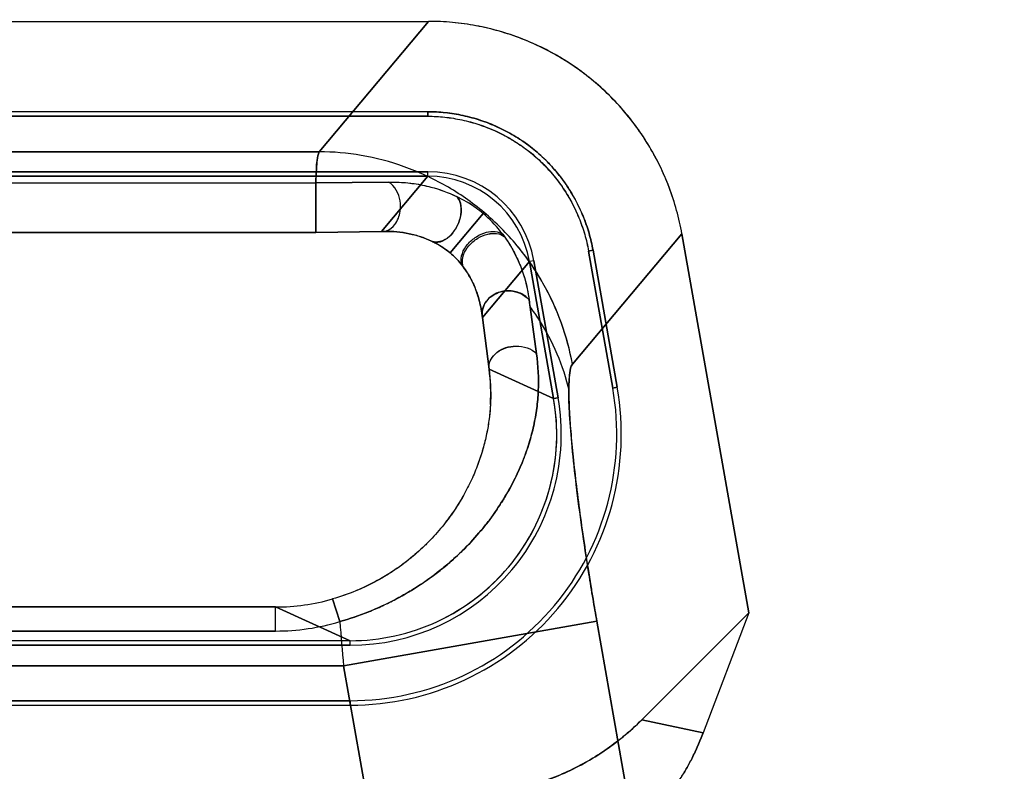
# Model space of a CAD drawing. Header units: millimetres. Extents: x 0 to 297, y 0 to 210.
# Tile 488 of 499: x 242.538 to 242.672, y 160.446 to 160.548. Entities that reach past the tile are written whole.
import ezdxf

# ---------------------------------------------------------------- set-up
doc = ezdxf.new("R2010")
doc.units = ezdxf.units.MM
doc.header["$LTSCALE"] = 16.335
doc.layers.get('0').update_dxf_attribs({"linetype": 'CONTINUOUS'})
for name, color, linetype in [('AXES_REF', 7, 'CONTINUOUS'), ('INTFCLR_1', 7, 'CONTINUOUS'), ('INTFCLR_72935', 7, 'CONTINUOUS')]:
    doc.layers.add(name, color=color, linetype=linetype)

msp = doc.modelspace()

# ---------------------------------------------------------------- linework, layer by layer
at = {"color": 7, "linetype": 'Continuous'}
for radius in [6.787079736, 6.7865, 6.743039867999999]:
    msp.add_circle((241.4889109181, 154.7114647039), radius, dxfattribs=at)
for radius, start, end in [(6.72, 278.2771290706, 261.7228709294), (6.874, 113.0826918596, 346.8308908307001)]:
    msp.add_arc((241.4889109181, 154.7114647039), radius, start, end, dxfattribs=at)
at = {"layer": 'AXES_REF', "color": 9, "linetype": 'Continuous'}
msp.add_arc((241.4889109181, 154.7114647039), 6.191158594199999, 94.4118118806, 85.5881881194, dxfattribs=at)
at = {"layer": 'INTFCLR_1', "color": 6, "linetype": 'Continuous'}
for p, q in [((242.512363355, 160.5479370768), (242.5938498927, 160.5479370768)), ((242.5937452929, 160.5356870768), (242.5124679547, 160.5356870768)), ((242.5124679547, 160.5350746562), (242.5937452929, 160.5350746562)), ((242.5937452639, 160.5356754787), (242.5937453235, 160.5350622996)), ((242.5937452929, 160.5275494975), (242.5124679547, 160.5275494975)), ((242.5124679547, 160.5269370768), (242.5937452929, 160.5269370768)), ((242.6372542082, 160.4677021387), (242.628187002, 160.5191248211)), ((242.6155259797, 160.516786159), (242.6161298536, 160.5168925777)), ((242.6155381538, 160.5167882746), (242.6188163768, 160.498196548)), ((242.6161412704, 160.5168946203), (242.6194194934, 160.4983028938)), ((242.6075242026, 160.5153751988), (242.6108024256, 160.4967834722)), ((242.6114055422, 160.496889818), (242.6081273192, 160.5154815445)), ((242.6227634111, 160.4532113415), (242.6372542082, 160.4677021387)), ((242.6372542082, 160.4677021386), (242.6310659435, 160.4514317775)), ((242.5832257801, 160.4639370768), (242.5229874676, 160.4639370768)), ((242.5229874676, 160.4633246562), (242.5832257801, 160.4633246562)), ((242.5832257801, 160.4557994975), (242.5229874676, 160.4557994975)), ((242.5229874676, 160.4551870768), (242.5832257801, 160.4551870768))]:
    msp.add_line(p, q, dxfattribs=at)
at = {"layer": 'INTFCLR_1', "color": 9, "linetype": 'Continuous'}
for p, q in [((242.5938498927, 160.5479370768), (242.5790133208, 160.530255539)), ((242.5271999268, 160.530255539), (242.5790133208, 160.530255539)), ((242.5937452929, 160.5269370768), (242.5874487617, 160.5194331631)), ((242.5937452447, 160.5269367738), (242.5937453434, 160.5275491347)), ((242.5276515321, 160.5260551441), (242.5785617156, 160.5260551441)), ((242.5785617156, 160.5192784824), (242.5785624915, 160.5260551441)), ((242.5884289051, 160.5261397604), (242.5785617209, 160.526055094)), ((242.6012616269, 160.5218586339), (242.596778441, 160.5165269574)), ((242.5785617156, 160.5192806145), (242.5276515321, 160.5192806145)), ((242.5874487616, 160.5194331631), (242.5785617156, 160.5192806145)), ((242.61335043, 160.5014432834), (242.6281870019, 160.5191248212)), ((242.6011373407, 160.5077636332), (242.6075242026, 160.5153751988)), ((242.6081269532, 160.5154815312), (242.6075239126, 160.5153750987)), ((242.6084688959, 160.5028629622), (242.6074774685, 160.5101504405)), ((242.6020443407, 160.500750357), (242.6011373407, 160.5077636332)), ((242.6108024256, 160.4967834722), (242.6020443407, 160.500750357)), ((242.6194168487, 160.4983024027), (242.6188135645, 160.498196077)), ((242.6108015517, 160.4967833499), (242.6114046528, 160.4968896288)), ((242.5818044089, 160.4665337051), (242.5808409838, 160.4695965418)), ((242.5330952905, 160.4685153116), (242.5731179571, 160.4685153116)), ((242.5731179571, 160.4652523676), (242.5731179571, 160.4685158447)), ((242.5832257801, 160.4639370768), (242.5731179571, 160.4685153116)), ((242.5823229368, 160.4605219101), (242.616660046, 160.4665764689)), ((242.616660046, 160.4665764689), (242.6387482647, 160.3413079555)), ((242.5731179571, 160.4652523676), (242.5330952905, 160.4652523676)), ((242.583225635, 160.4633267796), (242.583225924, 160.4639391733)), ((242.5238903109, 160.4605219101), (242.5823229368, 160.4605219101)), ((242.6033101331, 160.3414976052), (242.5823229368, 160.4605219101)), ((242.583225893, 160.4558035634), (242.5832256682, 160.4551909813)), ((242.6227634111, 160.4532113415), (242.6310659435, 160.4514317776))]:
    msp.add_line(p, q, dxfattribs=at)
at = {"layer": 'INTFCLR_1', "color": 6, "linetype": 'Continuous'}
for centre, radius, start, end in [((242.5937474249, 160.512948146), 0.0146009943, 9.9916339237, 90.00836582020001), ((242.5937488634, 160.5129497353), 0.0139868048, 9.9988799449, 90.00214761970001), ((242.5832391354, 160.4919262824), 0.0367352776, 269.979171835, 9.995450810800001), ((242.5832391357, 160.4919262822), 0.0361226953, 269.9788185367, 9.9953740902), ((242.5832391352, 160.491926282), 0.0285994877, 269.9732464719, 9.994157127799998), ((242.5832006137, 160.4919282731), 0.0280271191, 345.0078624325, 9.993526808), ((242.5832515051, 160.4919211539), 0.027976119, 294.9813292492, 344.9949843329), ((242.5832266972, 160.491961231), 0.0280241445, 269.998124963, 294.9800008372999)]:
    msp.add_arc(centre, radius, start, end, dxfattribs=at)
at = {"layer": 'INTFCLR_1', "color": 9, "linetype": 'Continuous'}
for centre, radius, start, end in [((242.576925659, 160.4973665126), 0.0253455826, 356.8989578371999, 7.672378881), ((242.5731184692, 160.4966343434), 0.0281190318, 269.9989566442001, 285.9403577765), ((242.573108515, 160.4954006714), 0.0301483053, 270.017944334, 286.7644188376), ((244.1582933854, 160.5994803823), 1.5820847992, 184.8203971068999, 185.0389249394)]:
    msp.add_arc(centre, radius, start, end, dxfattribs=at)
at = {"layer": 'INTFCLR_1', "color": 6, "linetype": 'Continuous'}
for points, knots in [([(242.628187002, 160.5191248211), (242.6279986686, 160.5201929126), (242.6275227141, 160.522312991), (242.6265164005, 160.5254109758), (242.6252271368, 160.5284001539), (242.6236678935, 160.5312534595), (242.6218513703, 160.5339460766), (242.619794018, 160.5364561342), (242.6175128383, 160.53876312), (242.6150274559, 160.5408473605), (242.6123590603, 160.5426912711), (242.6095300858, 160.5442794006), (242.6065635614, 160.5455987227), (242.6034845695, 160.5466366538), (242.6003204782, 160.5473851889), (242.5970997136, 160.5478368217), (242.5949328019, 160.5479370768), (242.5938498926, 160.5479370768)], [0, 0, 0, 0, 0.0668459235, 0.1336927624, 0.2004837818, 0.2671935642, 0.3338090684, 0.4003837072, 0.4669352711, 0.5334824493, 0.6000118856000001, 0.6665555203, 0.7331501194, 0.7998260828, 0.8665291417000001, 0.9332563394, 1, 1, 1, 1]), ([(242.593745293, 160.5356870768), (242.5945328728, 160.5356871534), (242.5961287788, 160.535598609), (242.5985227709, 160.5352060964), (242.6009055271, 160.5345524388), (242.6032255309, 160.533642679), (242.605417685, 160.5325019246), (242.6074410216, 160.5311543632), (242.6092807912, 160.5296126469), (242.6109489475, 160.5278681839), (242.6124469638, 160.5259260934), (242.6137499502, 160.5238057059), (242.6148205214, 160.5215606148), (242.6156345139, 160.519249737), (242.6160034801, 160.5176765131), (242.6161412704, 160.5168946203)], [0, 0, 0, 0, 0.07448509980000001, 0.1508136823, 0.2290298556, 0.307717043, 0.3860546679, 0.4622959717, 0.5371773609, 0.612604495, 0.6901286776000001, 0.7687085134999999, 0.8475354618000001, 0.9249132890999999, 1, 1, 1, 1]), ([(242.593745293, 160.5350746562), (242.5945098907, 160.5350747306), (242.5960611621, 160.5349884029), (242.5983902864, 160.534605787), (242.6007117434, 160.5339684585), (242.6029724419, 160.5330824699), (242.6051070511, 160.5319715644), (242.6070721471, 160.5306642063), (242.608857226, 160.5291679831), (242.6104768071, 160.5274750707), (242.6119356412, 160.525584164), (242.6132067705, 160.523517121), (242.6142514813, 160.5213282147), (242.6150449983, 160.5190781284), (242.6154042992, 160.5175478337), (242.6155381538, 160.5167882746)], [0, 0, 0, 0, 0.0743165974, 0.150660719, 0.2290133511, 0.3078648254, 0.3862250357, 0.4624617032, 0.5368207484, 0.6121572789, 0.6897410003, 0.7685183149, 0.8475763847, 0.9250355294, 1, 1, 1, 1]), ([(242.6227634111, 160.4532113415), (242.6220357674, 160.4524836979), (242.6205179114, 160.4510942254), (242.6180650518, 160.449217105), (242.6154534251, 160.44756074), (242.6127038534, 160.4461398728), (242.6098510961, 160.4449709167), (242.6069344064, 160.4440638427), (242.6039777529, 160.4434174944), (242.6009726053, 160.4430252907), (242.598948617, 160.4429370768), (242.5979258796, 160.4429370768)], [0, 0, 0, 0, 0.1119609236, 0.2235464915, 0.335643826, 0.4479966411, 0.5598491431, 0.6706416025, 0.7799103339, 0.8887251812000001, 1, 1, 1, 1]), ([(242.6270741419, 160.4439498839), (242.6273854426, 160.4443637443), (242.6279803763, 160.4452151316), (242.6288114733, 160.4465746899), (242.6296143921, 160.4480711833), (242.6303766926, 160.4497003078), (242.6308454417, 160.4508520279), (242.6310659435, 160.4514317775)], [0, 0, 0, 0, 0.1826345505, 0.3659832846, 0.5616736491, 0.7812534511, 1, 1, 1, 1])]:
    msp.add_open_spline(points, degree=3, knots=knots, dxfattribs=at)
at = {"layer": 'INTFCLR_1', "color": 9, "linetype": 'Continuous'}
for points, knots in [([(242.5790133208, 160.530255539), (242.5787104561, 160.5295336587), (242.5786719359, 160.528076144), (242.5785806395, 160.5266820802), (242.5785617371, 160.5260549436)], [0, 0, 0, 0, 0.5551027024, 1, 1, 1, 1]), ([(242.61335043, 160.5014432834), (242.6126482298, 160.5052824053), (242.6105539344, 160.5110320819), (242.6059395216, 160.5176966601), (242.6014872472, 160.5221728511), (242.5963089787, 160.5257793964), (242.5906655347, 160.5283703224), (242.5848479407, 160.5298953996), (242.5809261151, 160.530243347), (242.5790133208, 160.530255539)], [0, 0, 0, 0, 0.2414202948, 0.3694300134, 0.4995741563, 0.6297182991, 0.7577280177, 0.8816758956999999, 1, 1, 1, 1]), ([(242.5874487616, 160.5194331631), (242.5876834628, 160.5194257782), (242.5883986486, 160.5195358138), (242.5895132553, 160.5204374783), (242.5900691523, 160.5220025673), (242.5900698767, 160.5241061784), (242.589291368, 160.525640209), (242.5884289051, 160.5261397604)], [0, 0, 0, 0, 0.0833533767, 0.2501917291, 0.4793044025, 0.6462033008, 1, 1, 1, 1]), ([(242.5884289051, 160.5261397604), (242.5895829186, 160.5261647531), (242.59152236, 160.5260458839), (242.5946227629, 160.5254167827), (242.5965196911, 160.5247216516), (242.597627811, 160.5241929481)], [0, 0, 0, 0, 0.3653598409, 0.6113751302, 1, 1, 1, 1]), ([(242.5941455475, 160.5181834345), (242.5943275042, 160.5180767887), (242.594997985, 160.517865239), (242.5961623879, 160.5182622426), (242.5972315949, 160.5192741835), (242.597982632, 160.520593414), (242.5984192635, 160.5222812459), (242.5981630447, 160.5236919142), (242.597627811, 160.5241929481)], [0, 0, 0, 0, 0.0728072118, 0.2336703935, 0.3928806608, 0.5765480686, 0.7469083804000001, 1, 1, 1, 1]), ([(242.6012616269, 160.5218586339), (242.6009489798, 160.5221218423), (242.5998111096, 160.5230091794), (242.5985595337, 160.5237460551), (242.597627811, 160.5241929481)], [0, 0, 0, 0, 0.2834098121, 1, 1, 1, 1]), ([(242.6041163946, 160.5187590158), (242.603939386, 160.5190054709), (242.6030920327, 160.5201278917), (242.6021065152, 160.5211495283), (242.6012616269, 160.5218586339)], [0, 0, 0, 0, 0.2157430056, 1, 1, 1, 1]), ([(242.5941455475, 160.5181834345), (242.5940038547, 160.5182483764), (242.5934521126, 160.5184895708), (242.5923479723, 160.5188850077), (242.5902692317, 160.519381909), (242.588566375, 160.5194871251), (242.5874487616, 160.5194331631)], [0, 0, 0, 0, 0.06807901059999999, 0.2629695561, 0.5112822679, 1, 1, 1, 1]), ([(242.596778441, 160.5165269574), (242.5965352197, 160.5167320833), (242.5957110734, 160.5173664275), (242.594800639, 160.5178828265), (242.5941455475, 160.5181834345)], [0, 0, 0, 0, 0.3062458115, 1, 1, 1, 1]), ([(242.5988155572, 160.5142667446), (242.5987044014, 160.5144284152), (242.5981090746, 160.5152510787), (242.5974054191, 160.5159993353), (242.596778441, 160.5165269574)], [0, 0, 0, 0, 0.1931752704, 1, 1, 1, 1]), ([(242.6011373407, 160.5077636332), (242.6010848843, 160.5080294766), (242.6010526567, 160.5088292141), (242.6016550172, 160.5102169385), (242.6030730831, 160.5111849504), (242.6051894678, 160.5116012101), (242.6068330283, 160.5109584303), (242.6074774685, 160.5101504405)], [0, 0, 0, 0, 0.09246025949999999, 0.2683065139, 0.4900435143, 0.6473441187, 1, 1, 1, 1]), ([(242.6020443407, 160.500750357), (242.6018702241, 160.5015733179), (242.6027131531, 160.5029796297), (242.6043072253, 160.503704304), (242.6061774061, 160.5040556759), (242.6078129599, 160.5036013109), (242.6084688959, 160.5028629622)], [0, 0, 0, 0, 0.3066250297, 0.4693230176, 0.6399910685, 1, 1, 1, 1]), ([(242.5818044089, 160.4665337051), (242.5831366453, 160.4669061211), (242.5850994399, 160.4675710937), (242.5876150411, 160.4686531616), (242.5899907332, 160.4698310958), (242.5922300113, 160.4711577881), (242.5943143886, 160.4726184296), (242.5962327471, 160.4741003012), (242.5983999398, 160.4760385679), (242.6003247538, 160.4781050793), (242.6016975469, 160.4797780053), (242.6029141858, 160.481414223), (242.604250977, 160.4834499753), (242.6055853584, 160.4859117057), (242.6066685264, 160.4883396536), (242.6075091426, 160.4907353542), (242.6081316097, 160.4931003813), (242.6085475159, 160.49545645), (242.6088367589, 160.4987087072), (242.6087169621, 160.5011989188), (242.6084688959, 160.5028629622)], [0, 0, 0, 0, 0.0846909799, 0.1265602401, 0.1675980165, 0.2469750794, 0.2855937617, 0.3233756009, 0.3953349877, 0.4633136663, 0.4960537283, 0.5277866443, 0.5881133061, 0.6449782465, 0.699037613, 0.7507133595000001, 0.8002435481, 0.8486089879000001, 0.8969957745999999, 1, 1, 1, 1]), ([(242.616660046, 160.4665764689), (242.6164834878, 160.4675777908), (242.6161126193, 160.4697273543), (242.6154186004, 160.4739528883), (242.6146375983, 160.4791092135), (242.6138768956, 160.4848391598), (242.6133093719, 160.4899481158), (242.6129639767, 160.4942409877), (242.6128128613, 160.4976289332), (242.6129234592, 160.4998786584), (242.6130900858, 160.5011328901), (242.61335043, 160.5014432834)], [0, 0, 0, 0, 0.0866994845, 0.1859976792, 0.3651386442, 0.531336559, 0.6789616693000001, 0.8030517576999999, 0.8995236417, 0.9654554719, 1, 1, 1, 1]), ([(242.6022341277, 160.4959953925), (242.60220442, 160.4954356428), (242.6020974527, 160.4941875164), (242.6017954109, 160.4922539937), (242.6013091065, 160.4901852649), (242.6006477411, 160.4880958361), (242.5997981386, 160.4859869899), (242.5987392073, 160.4838643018), (242.5974512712, 160.4817335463), (242.5959085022, 160.4796150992), (242.5940934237, 160.4775413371), (242.5923638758, 160.4759033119), (242.5908331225, 160.4746544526), (242.5891727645, 160.4734329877), (242.5873852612, 160.472323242), (242.5854849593, 160.4713450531), (242.5834774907, 160.470448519), (242.5819072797, 160.4699011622), (242.5808409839, 160.4695965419)], [0, 0, 0, 0, 0.0464645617, 0.1037612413, 0.162063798, 0.2224540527, 0.2852567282, 0.3503329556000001, 0.4188795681, 0.4914042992, 0.5672854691, 0.6470171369, 0.6885299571, 0.7309846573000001, 0.8178223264, 0.8625491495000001, 0.9080755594, 1, 1, 1, 1])]:
    msp.add_open_spline(points, degree=3, knots=knots, dxfattribs=at)
at = {"layer": 'INTFCLR_1', "color": 7, "linetype": 'Continuous'}
for points, knots in [([(242.5986639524, 160.5144924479), (242.5985211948, 160.5146533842), (242.5981753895, 160.5152775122), (242.5983260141, 160.5165142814), (242.5991146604, 160.5177763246), (242.6002739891, 160.5187722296), (242.6018634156, 160.5195198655), (242.6033084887, 160.5195101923), (242.6038993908, 160.5190673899)], [0, 0, 0, 0, 0.0736077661, 0.2353425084, 0.3944774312, 0.5776473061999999, 0.7473499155, 1, 1, 1, 1]), ([(242.5988155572, 160.5142667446), (242.5986725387, 160.5144358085), (242.5983303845, 160.5150761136), (242.5984808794, 160.5163255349), (242.5992814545, 160.5175893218), (242.6004529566, 160.5185663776), (242.6020715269, 160.5192826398), (242.6035237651, 160.5192193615), (242.6041163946, 160.5187590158)], [0, 0, 0, 0, 0.07518522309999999, 0.2381590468, 0.3961133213, 0.5770656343, 0.7452146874, 1, 1, 1, 1]), ([(242.6038993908, 160.5190673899), (242.604035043, 160.5188872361), (242.6045098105, 160.5182021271), (242.6052884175, 160.5169685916), (242.6061615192, 160.5151806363), (242.606986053, 160.5129187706), (242.6073491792, 160.5111668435), (242.6074774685, 160.5101504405)], [0, 0, 0, 0, 0.0696907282, 0.2575060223, 0.4501916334, 0.6834092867, 1, 1, 1, 1]), ([(242.6011373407, 160.5077636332), (242.6010586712, 160.5085438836), (242.6008197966, 160.5098785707), (242.6000640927, 160.5121730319), (242.5992851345, 160.5136276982), (242.5986639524, 160.5144924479)], [0, 0, 0, 0, 0.3249958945, 0.5587458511, 1, 1, 1, 1])]:
    msp.add_open_spline(points, degree=3, knots=knots, dxfattribs=at)
at = {"layer": 'INTFCLR_72935', "color": 6, "linetype": 'Continuous'}
for p, q in [((242.512363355, 160.5479370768), (242.5938498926, 160.5479370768)), ((242.593745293, 160.5356870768), (242.5124679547, 160.5356870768)), ((242.5937452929, 160.5350746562), (242.5124679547, 160.5350746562)), ((242.5937453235, 160.5350622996), (242.5937452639, 160.5356754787)), ((242.5124679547, 160.5275494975), (242.5937452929, 160.5275494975)), ((242.5937452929, 160.5269370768), (242.5124679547, 160.5269370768)), ((242.6281870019, 160.5191248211), (242.6372536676, 160.4677052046)), ((242.6161298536, 160.5168925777), (242.6155259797, 160.516786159)), ((242.6188163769, 160.498196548), (242.6155381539, 160.5167882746)), ((242.6194194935, 160.4983028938), (242.6161412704, 160.5168946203)), ((242.6108024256, 160.4967834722), (242.6075242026, 160.5153751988)), ((242.6081273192, 160.5154815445), (242.6114055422, 160.496889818)), ((242.6372536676, 160.4677052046), (242.6227598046, 160.4532113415)), ((242.6372536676, 160.4677052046), (242.6310640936, 160.4514314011)), ((242.5832257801, 160.4639370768), (242.5229874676, 160.4639370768)), ((242.5832257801, 160.4633246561), (242.5229874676, 160.4633246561)), ((242.5229874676, 160.4557994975), (242.5832257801, 160.4557994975)), ((242.5229874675, 160.4551870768), (242.5832257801, 160.4551870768))]:
    msp.add_line(p, q, dxfattribs=at)
at = {"layer": 'INTFCLR_72935', "color": 9, "linetype": 'Continuous'}
for p, q in [((242.5790133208, 160.530255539), (242.5938498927, 160.5479370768)), ((242.5790133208, 160.530255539), (242.5271999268, 160.530255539)), ((242.5874487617, 160.5194331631), (242.5937452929, 160.5269370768)), ((242.593745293, 160.5269367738), (242.593745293, 160.5275491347)), ((242.5276515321, 160.5260551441), (242.5785617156, 160.5260551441)), ((242.5785617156, 160.5260551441), (242.5884289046, 160.5261397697)), ((242.5785617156, 160.5260551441), (242.5785617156, 160.5192784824)), ((242.596778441, 160.5165269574), (242.6012616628, 160.5218586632)), ((242.5276515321, 160.5192806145), (242.5785617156, 160.5192806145)), ((242.5785617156, 160.5192806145), (242.5874487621, 160.5194331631)), ((242.6281870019, 160.5191248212), (242.61335043, 160.5014432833)), ((242.6075242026, 160.5153751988), (242.6011373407, 160.5077636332)), ((242.608126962, 160.5154814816), (242.6075239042, 160.5153751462)), ((242.6076002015, 160.509175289), (242.6084689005, 160.5028629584)), ((242.6011373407, 160.5077636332), (242.6020443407, 160.500750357)), ((242.6020443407, 160.500750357), (242.6108024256, 160.4967834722)), ((242.618813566, 160.4981960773), (242.6194168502, 160.4983024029)), ((242.6114046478, 160.4968896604), (242.6108015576, 160.4967833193)), ((242.5808409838, 160.4695965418), (242.5818044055, 160.4665337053)), ((242.5731179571, 160.4685153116), (242.5330952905, 160.4685153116)), ((242.5731179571, 160.4652523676), (242.5731179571, 160.4685158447)), ((242.5731179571, 160.4685153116), (242.5832257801, 160.4639370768)), ((242.616660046, 160.4665764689), (242.5823229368, 160.4605219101)), ((242.6387482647, 160.3413079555), (242.616660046, 160.4665764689)), ((242.5330952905, 160.4652523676), (242.5731179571, 160.4652523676)), ((242.5832257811, 160.463326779), (242.5832257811, 160.4639391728)), ((242.5823229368, 160.4605219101), (242.5238903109, 160.4605219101)), ((242.5823229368, 160.4605219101), (242.6033101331, 160.3414976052)), ((242.5832256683, 160.4551909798), (242.5832258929, 160.4558035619)), ((242.6310640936, 160.4514314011), (242.6227598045, 160.4532113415))]:
    msp.add_line(p, q, dxfattribs=at)
at = {"layer": 'INTFCLR_72935', "color": 6, "linetype": 'Continuous'}
for centre, radius, start, end in [((242.5937474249, 160.512948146), 0.0146009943, 9.991633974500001, 90.0083661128), ((242.5937487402, 160.5129498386), 0.0139868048, 9.9978529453, 90.00112121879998), ((242.58323913, 160.491926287), 0.0367352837, 269.9791805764, 9.9954422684), ((242.5832391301, 160.4919262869), 0.0361227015, 269.9788274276, 9.9953652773), ((242.5832391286, 160.4919262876), 0.0285994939, 269.9732598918, 9.9941438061), ((242.583251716, 160.4919210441), 0.0279758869, 294.9805463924, 10.001575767), ((242.5832271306, 160.4919592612), 0.0280221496, 269.9972385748, 294.9808983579)]:
    msp.add_arc(centre, radius, start, end, dxfattribs=at)
at = {"layer": 'INTFCLR_72935', "color": 9, "linetype": 'Continuous'}
for centre, radius, start, end in [((242.8460560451, 160.5397970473), 0.2404139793, 187.0833765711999, 187.3176961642), ((242.5731184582, 160.4966344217), 0.0281191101, 269.9989789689, 285.940335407), ((242.5731081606, 160.4954030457), 0.0301506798, 270.0186165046, 286.7637561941), ((244.1576686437, 160.5994273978), 1.5814578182, 184.8203862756, 185.0390007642)]:
    msp.add_arc(centre, radius, start, end, dxfattribs=at)
at = {"layer": 'INTFCLR_72935', "color": 6, "linetype": 'Continuous'}
for points, knots in [([(242.6281870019, 160.5191248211), (242.6279983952, 160.5201944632), (242.6275186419, 160.5223296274), (242.6265024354, 160.525451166), (242.6251960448, 160.5284663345), (242.6236195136, 160.5313333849), (242.6217878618, 160.5340316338), (242.6197167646, 160.5365420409), (242.6174235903, 160.5388453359), (242.6149298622, 160.5409214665), (242.6122581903, 160.5427538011), (242.6094309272, 160.5443286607), (242.6064722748, 160.5456335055), (242.603411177, 160.5466570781), (242.6002699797, 160.5473938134), (242.5970751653, 160.5478381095), (242.5949240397, 160.5479370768), (242.5938498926, 160.5479370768)], [0, 0, 0, 0, 0.0669429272, 0.134649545, 0.2020436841, 0.2691704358, 0.3360150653, 0.4027512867, 0.4694641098, 0.536045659, 0.6024530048, 0.6688476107, 0.7352235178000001, 0.8014660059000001, 0.8674993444, 0.933796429, 1, 1, 1, 1]), ([(242.6161412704, 160.5168946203), (242.6160044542, 160.5176709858), (242.6156282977, 160.5192271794), (242.6148459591, 160.521517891), (242.6138003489, 160.5237373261), (242.6125184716, 160.5258398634), (242.6110209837, 160.5277856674), (242.6093305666, 160.5295516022), (242.6074645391, 160.531123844), (242.6054309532, 160.532494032), (242.6032460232, 160.5336448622), (242.6009380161, 160.5345549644), (242.5985530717, 160.5352085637), (242.5961451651, 160.5355860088), (242.5945374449, 160.5356871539), (242.593745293, 160.5356870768)], [0, 0, 0, 0, 0.0745499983, 0.1510769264, 0.2285625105, 0.3060654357, 0.3835108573, 0.4602971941, 0.5368032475, 0.6138228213, 0.6917426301, 0.7698681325, 0.8479928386, 0.9250884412, 1, 1, 1, 1]), ([(242.5937452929, 160.5350746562), (242.5945099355, 160.5350747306), (242.596062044, 160.5349760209), (242.5983878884, 160.5346151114), (242.600693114, 160.5339881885), (242.6029266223, 160.5331147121), (242.6050457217, 160.5320079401), (242.6070243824, 160.5306860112), (242.6088469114, 160.5291629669), (242.6105037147, 160.5274454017), (242.6119760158, 160.525545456), (242.6132385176, 160.5234863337), (242.6142681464, 160.5213100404), (242.6150351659, 160.5190670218), (242.6154046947, 160.5175455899), (242.6155381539, 160.5167882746)], [0, 0, 0, 0, 0.0743145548, 0.1508278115, 0.2284084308, 0.3059923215, 0.3834718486, 0.4602992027, 0.5368234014, 0.6138679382, 0.6917878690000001, 0.7699620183, 0.8481650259, 0.9252634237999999, 1, 1, 1, 1]), ([(242.5979222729, 160.4429370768), (242.599072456, 160.4429370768), (242.6013920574, 160.4430507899), (242.6048456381, 160.4435649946), (242.6082346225, 160.4444209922), (242.6114912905, 160.4455969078), (242.6145890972, 160.4470716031), (242.6175197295, 160.4488341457), (242.6202654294, 160.4508742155), (242.6219563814, 160.4524079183), (242.6227598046, 160.4532113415)], [0, 0, 0, 0, 0.1251515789, 0.2522228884, 0.3793277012, 0.5048511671, 0.6283660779, 0.7520625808, 0.8763686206, 1, 1, 1, 1]), ([(242.6310640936, 160.4514314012), (242.6308416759, 160.4508466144), (242.6303720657, 160.4496934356), (242.6296088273, 160.4480636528), (242.6288111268, 160.4465773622), (242.6279817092, 160.4452197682), (242.6273882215, 160.4443696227), (242.6270738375, 160.4439515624)], [0, 0, 0, 0, 0.2207138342, 0.4390449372, 0.6345638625, 0.8154723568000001, 1, 1, 1, 1])]:
    msp.add_open_spline(points, degree=3, knots=knots, dxfattribs=at)
at = {"layer": 'INTFCLR_72935', "color": 9, "linetype": 'Continuous'}
for points, knots in [([(242.5785617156, 160.5260551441), (242.5785798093, 160.5266550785), (242.578670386, 160.5280493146), (242.5786998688, 160.5295087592), (242.5790133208, 160.530255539)], [0, 0, 0, 0, 0.4256475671, 1, 1, 1, 1]), ([(242.61335043, 160.5014432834), (242.61300627, 160.5033249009), (242.6119829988, 160.5071260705), (242.6100321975, 160.5113686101), (242.6079093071, 160.5148489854), (242.6054246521, 160.5182156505), (242.6014871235, 160.5221725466), (242.5963090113, 160.5257794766), (242.5906655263, 160.5283703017), (242.5848479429, 160.5298954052), (242.5809261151, 160.530243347), (242.5790133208, 160.530255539)], [0, 0, 0, 0, 0.1182099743, 0.2420382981, 0.2870462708, 0.3700382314, 0.5000568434, 0.6300754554, 0.757961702, 0.8817900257, 1, 1, 1, 1]), ([(242.5874487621, 160.5194331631), (242.5876834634, 160.5194257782), (242.5883986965, 160.5195357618), (242.5895128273, 160.5204378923), (242.5900692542, 160.5220025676), (242.5900698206, 160.5241062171), (242.58929137, 160.5256402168), (242.5884289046, 160.5261397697)], [0, 0, 0, 0, 0.0833550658, 0.2501974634, 0.4792938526, 0.6461953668, 1, 1, 1, 1]), ([(242.5884289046, 160.5261397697), (242.5888134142, 160.5261481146), (242.5899653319, 160.5261415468), (242.5918875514, 160.5259703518), (242.594610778, 160.5254206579), (242.5965097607, 160.5247260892), (242.5976225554, 160.5241954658)], [0, 0, 0, 0, 0.1217768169, 0.3645729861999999, 0.6096457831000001, 1, 1, 1, 1]), ([(242.5976225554, 160.5241954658), (242.597787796, 160.5240408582), (242.5982234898, 160.5234049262), (242.598354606, 160.5221053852), (242.5979836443, 160.5205885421), (242.5972182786, 160.5192804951), (242.5960570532, 160.5181232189), (242.5947057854, 160.5178548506), (242.5941417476, 160.5181851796)], [0, 0, 0, 0, 0.0782851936, 0.2595537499, 0.4302754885, 0.6143230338, 0.7738717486, 1, 1, 1, 1]), ([(242.6012616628, 160.5218586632), (242.6009486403, 160.5221223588), (242.5998087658, 160.5230102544), (242.5985558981, 160.5237488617), (242.5976225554, 160.5241954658)], [0, 0, 0, 0, 0.2834458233, 1, 1, 1, 1]), ([(242.6041152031, 160.5187608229), (242.6039382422, 160.5190072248), (242.6030911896, 160.520129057), (242.6021047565, 160.5211484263), (242.6012616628, 160.5218586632)], [0, 0, 0, 0, 0.2158024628, 1, 1, 1, 1]), ([(242.5874487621, 160.5194331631), (242.5877284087, 160.5194466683), (242.588565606, 160.5194640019), (242.5899642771, 160.5193769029), (242.591945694, 160.5190266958), (242.5933317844, 160.5185561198), (242.5941417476, 160.5181851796)], [0, 0, 0, 0, 0.1223166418, 0.3656786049, 0.6107925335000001, 1, 1, 1, 1]), ([(242.5988145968, 160.5142681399), (242.5986715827, 160.5144371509), (242.5983294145, 160.5150773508), (242.5984799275, 160.5163266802), (242.5992804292, 160.5175904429), (242.6004518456, 160.5185676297), (242.6020703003, 160.5192840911), (242.6035225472, 160.5192210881), (242.6041152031, 160.5187608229)], [0, 0, 0, 0, 0.0751731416, 0.2381354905, 0.3960945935, 0.5770577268, 0.7452154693, 1, 1, 1, 1]), ([(242.5941417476, 160.5181851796), (242.5943281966, 160.5180997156), (242.5952622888, 160.5176435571), (242.5961406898, 160.5170653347), (242.596778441, 160.5165269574)], [0, 0, 0, 0, 0.1972687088, 1, 1, 1, 1]), ([(242.6041152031, 160.5187608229), (242.6041881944, 160.5186595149), (242.6045301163, 160.5181735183), (242.6051329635, 160.5172168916), (242.6058723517, 160.5158036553), (242.6068369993, 160.5134782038), (242.6073014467, 160.5115314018), (242.6074769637, 160.5101507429)], [0, 0, 0, 0, 0.0401553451, 0.1910866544, 0.3632467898, 0.5524169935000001, 1, 1, 1, 1]), ([(242.596778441, 160.5165269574), (242.5970201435, 160.5163233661), (242.5977679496, 160.5156345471), (242.5984180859, 160.5148446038), (242.5988145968, 160.5142681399)], [0, 0, 0, 0, 0.3111406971, 1, 1, 1, 1]), ([(242.5988145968, 160.5142681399), (242.5991957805, 160.513713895), (242.5998284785, 160.5126128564), (242.6006924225, 160.5104513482), (242.6010310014, 160.508818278), (242.6011373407, 160.5077636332)], [0, 0, 0, 0, 0.2895265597, 0.5437663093, 1, 1, 1, 1]), ([(242.6074769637, 160.5101507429), (242.6072984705, 160.5103745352), (242.6066731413, 160.5109584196), (242.6051990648, 160.5115221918), (242.6032506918, 160.5113098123), (242.6014329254, 160.510087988), (242.6009883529, 160.5085186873), (242.6011373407, 160.5077636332)], [0, 0, 0, 0, 0.0974048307, 0.2870650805, 0.517002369, 0.7381229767, 1, 1, 1, 1]), ([(242.6076003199, 160.5091751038), (242.6080003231, 160.5086419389), (242.6104002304, 160.5052226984), (242.6121005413, 160.501263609), (242.6128589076, 160.4978334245)], [0, 0, 0, 0, 0.1594749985, 1, 1, 1, 1]), ([(242.6020443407, 160.500750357), (242.6018702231, 160.5015733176), (242.603018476, 160.5034299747), (242.6057188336, 160.5041432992), (242.6078129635, 160.5036013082), (242.6084689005, 160.5028629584)], [0, 0, 0, 0, 0.3077781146, 0.6386366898, 1, 1, 1, 1]), ([(242.6084689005, 160.5028629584), (242.6087134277, 160.5011968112), (242.6088379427, 160.4987004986), (242.6085446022, 160.4954361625), (242.6081244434, 160.4930702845), (242.6075006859, 160.4907072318), (242.6066602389, 160.488324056), (242.6055834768, 160.485902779), (242.6044844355, 160.4838794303), (242.6034626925, 160.4822485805), (242.6023131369, 160.4805655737), (242.6006710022, 160.4784712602), (242.5987997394, 160.4764650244), (242.597120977, 160.4748989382), (242.5952755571, 160.4733210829), (242.5932657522, 160.4718453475), (242.5911052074, 160.4704893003), (242.5887903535, 160.4691945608), (242.5857123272, 160.4677776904), (242.5831307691, 160.4669019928), (242.5818044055, 160.4665337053)], [0, 0, 0, 0, 0.1030996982, 0.1517991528, 0.2004966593, 0.250021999, 0.3012693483, 0.3550415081, 0.4120967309, 0.4420700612, 0.4728369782, 0.5368457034, 0.6047964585, 0.6405622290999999, 0.6773607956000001, 0.7534066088, 0.7929243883, 0.8334832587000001, 0.9157234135, 1, 1, 1, 1]), ([(242.6020443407, 160.500750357), (242.60223895, 160.4993058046), (242.6023397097, 160.4971406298), (242.6021160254, 160.4942989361), (242.6017901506, 160.4922274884), (242.6013021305, 160.4901607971), (242.6006428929, 160.488082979), (242.5997949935, 160.4859819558), (242.59873504, 160.48385562), (242.5974435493, 160.4817220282), (242.595900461, 160.4796051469), (242.5944076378, 160.4779005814), (242.59307063, 160.4765727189), (242.5916007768, 160.4752480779), (242.5899987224, 160.4740087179), (242.5882724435, 160.47287384), (242.5864262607, 160.4717963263), (242.5839697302, 160.4706195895), (242.5819021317, 160.469899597), (242.5808409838, 160.4695965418)], [0, 0, 0, 0, 0.1067813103, 0.1577540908, 0.2086885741, 0.2602328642, 0.3131777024, 0.3682308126, 0.4260461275, 0.4870443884, 0.5507229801, 0.6177162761, 0.6527846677, 0.6887207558, 0.7626246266, 0.8008675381, 0.8400096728, 0.9191541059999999, 1, 1, 1, 1]), ([(242.61335043, 160.5014432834), (242.6130814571, 160.5011225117), (242.6129205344, 160.4998149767), (242.6128588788, 160.4986374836), (242.6128589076, 160.4978334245)], [0, 0, 0, 0, 0.3423780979, 1, 1, 1, 1]), ([(242.6128589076, 160.4978334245), (242.6128589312, 160.4970118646), (242.6129174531, 160.4951845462), (242.6131197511, 160.4921915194), (242.6134453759, 160.4887116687), (242.613888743, 160.4848110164), (242.6144422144, 160.4805635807), (242.6150955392, 160.4760500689), (242.6156779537, 160.4723606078), (242.616206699, 160.4691822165), (242.616483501, 160.4675777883), (242.616660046, 160.4665764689)], [0, 0, 0, 0, 0.0782080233, 0.1739605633, 0.2855419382, 0.4108856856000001, 0.5476541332, 0.6932768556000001, 0.8450127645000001, 0.9032096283, 1, 1, 1, 1])]:
    msp.add_open_spline(points, degree=3, knots=knots, dxfattribs=at)

doc.saveas('drawing.dxf')
